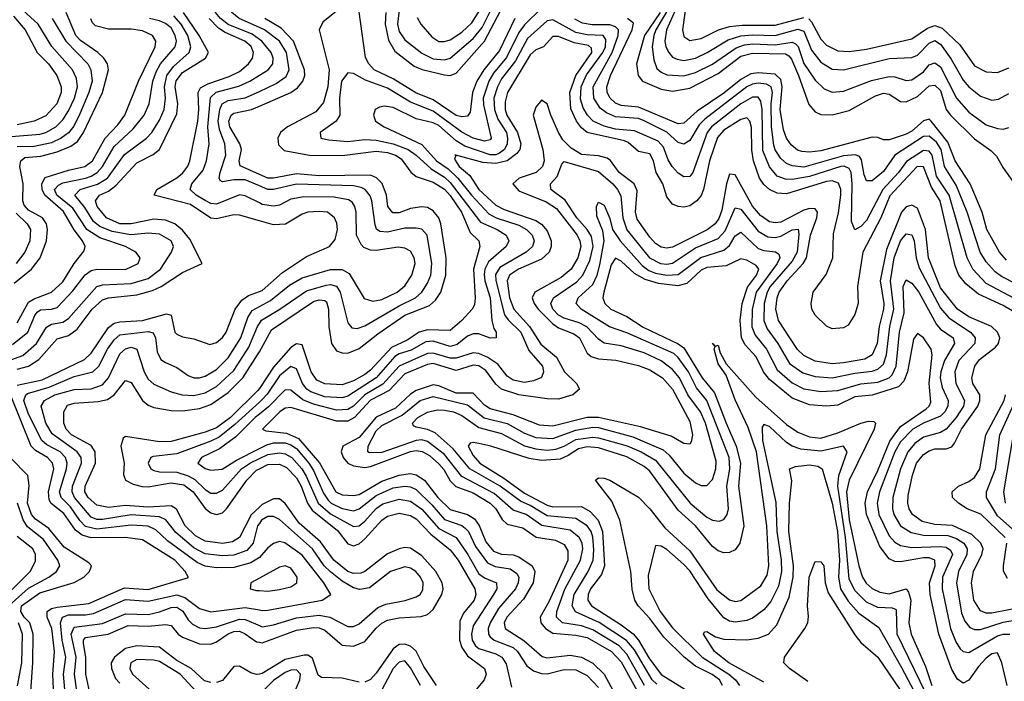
# Model space of a CAD drawing. Header units: inches. Extents: x 884549 to 1028252, y 526810 to 653624.
# Tile 368 of 656: x 909159 to 912614, y 614965 to 617285. Entities that reach past the tile are written whole.
import ezdxf

# ---------------------------------------------------------------- set-up
doc = ezdxf.new("R2010")
doc.units = ezdxf.units.IN
doc.header["$MEASUREMENT"] = 0
doc.layers.add('A9601', color=7, linetype='Continuous')
doc.layers.add('A9611', color=7, linetype='Continuous')

msp = doc.modelspace()

# ---------------------------------------------------------------- linework, layer by layer
at = {"layer": 'A9601', "color": 5}
for points, elevation in [([(910000, 617216.2), (909974.3, 617234.3), (909890, 617268.1), (909863.2, 617290), (909846.5, 617310), (909837.1, 617330), (909830.3, 617350), (909829.9, 617370), (909850, 617378.8), (909967.1, 617392.9), (910000, 617408.7)], 2760), ([(909130, 616876.2), (909230, 616884.4), (909250.4, 616890), (909286, 616910), (909310, 616933.9), (909330, 616965.3), (909351.7, 617010), (909361.6, 617050), (909358.7, 617078.7), (909344.4, 617110), (909271.9, 617191.9), (909224.2, 617270), (909114.5, 617370)], 2960), ([(910000, 617258), (909929.4, 617290), (909903.7, 617310), (909908.2, 617331.8), (910000, 617359.6)], 2740), ([(909127.5, 616092.5), (909170, 616108.1), (909218.3, 616150), (909252.6, 616207.4), (909270, 616217.1), (909310, 616224.9), (909330, 616237.8), (909430, 616349.4), (909450, 616356.1), (909550, 616360.6), (909610, 616377.6), (909652.8, 616410), (909691.4, 616470), (909698.5, 616490), (909690.9, 616510), (909650, 616533.4), (909610, 616537), (909548.9, 616531.1), (909482.8, 616542.8), (909439.8, 616559.8), (909417.8, 616577.8), (909387.1, 616627.1), (909352, 616670), (909371.2, 616690), (909431.6, 616708.4), (909466.4, 616730), (909527, 616813), (909603.4, 616870), (909622.7, 616890), (909650, 616932.8), (909666.3, 616970), (909670.2, 617009.8), (909667, 617050), (909674.9, 617090), (909698.3, 617121.7), (909753.5, 617170), (909759.9, 617190), (909749.2, 617230), (909725.3, 617270), (909699.2, 617299.2)], 2840), ([(909133.8, 616146.2), (909187.6, 616190), (909211.5, 616248.5), (909220.5, 616259.5), (909231.6, 616268.4), (909270, 616270.4), (909290, 616276.5), (909345.8, 616334.2), (909389.1, 616390.9), (909410, 616405.4), (909430, 616410.7), (909530, 616409.5), (909574.9, 616430), (909581.8, 616450), (909566.3, 616470), (909530.3, 616490.3), (909440.3, 616520.3), (909394.3, 616550), (909344.8, 616624.8), (909288.8, 616670), (909280.9, 616690), (909294.9, 616705.1), (909310, 616713.1), (909390, 616729.2), (909410, 616737.2), (909430.5, 616750), (909449.7, 616770), (909490, 616841), (909557.4, 616902.6), (909595.2, 616950), (909612.7, 616990), (909626, 617070), (909637.4, 617102.6), (909653.5, 617130), (909704.2, 617190), (909708.8, 617210), (909704.9, 617230), (909690, 617256.3), (909670, 617272.2), (909650, 617280.8), (909614.7, 617290)], 2860), ([(909137.5, 617297.5), (909177.9, 617250), (909220.6, 617170), (909259.8, 617130), (909289.6, 617090), (909304.4, 617050), (909304.2, 617030), (909289.2, 616990), (909250, 616948), (909210.2, 616929.8), (909150, 616916.2)], 2980), ([(909139, 616361), (909200.6, 616410), (909231.2, 616450), (909253.3, 616510), (909256.6, 616550), (909252.8, 616570), (909239.1, 616590), (909190, 616617.2), (909175.1, 616635.1), (909170.1, 616650.1), (909171.1, 616710), (909159.8, 616770), (909162.7, 616790), (909177.4, 616802.6), (909233, 616807), (909290, 616822.2), (909338.4, 616841.6), (909361.4, 616858.6), (909382.3, 616890), (909449.7, 617030), (909470.3, 617110), (909467.3, 617130), (909454.1, 617150), (909433, 617170), (909372.5, 617212.5), (909356.1, 617230), (909322.5, 617310)], 2920), ([(909150, 616059.8), (909190, 616070.5), (909226.3, 616093.7), (909290, 616165.9), (909330, 616178.1), (909360.3, 616199.7), (909413.6, 616270), (909450, 616302.4), (909470.2, 616309.8), (909570, 616320.9), (909624.7, 616335.3), (909655.2, 616350), (909730, 616399.1), (909799.5, 616430), (909755.6, 616515.6), (909730, 616547.3), (909703.7, 616570), (909670, 616582.8), (909630, 616586.3), (909550, 616569.2), (909509.9, 616570), (909462.9, 616590), (909430.9, 616630), (909424.6, 616650), (909439, 616670), (909470, 616683.9), (909496.3, 616703.7), (909570, 616783.4), (909627.2, 616812.8), (909650, 616830.6), (909710, 616955.4), (909714, 616990), (909704.4, 617050), (909708.5, 617071.5), (909730, 617099.6), (909811.2, 617150), (909821, 617170), (909789.2, 617230), (909734, 617310)], 2820), ([(909272.6, 617290), (909320.5, 617210), (909398.1, 617130), (909409, 617109), (909412.9, 617070), (909401.8, 617030), (909370, 616955.7), (909348.5, 616911.5), (909330, 616888), (909304.9, 616870), (909270, 616853.8), (909210, 616841.1), (909150, 616839.5)], 2940), ([(909150, 616222.5), (909190, 616294.3), (909210, 616307), (909269.9, 616330), (909310, 616365.8), (909349.5, 616430.5), (909385, 616475), (909388.6, 616490), (909379.4, 616510), (909350, 616548.9), (909312.8, 616612.8), (909246.7, 616670), (909238.2, 616690), (909236.8, 616710), (909248.5, 616731.5), (909330, 616758), (909388, 616770), (909413.8, 616790), (909458.3, 616870), (909503.7, 616916.3), (909527.4, 616950), (909575.8, 617070), (909634.2, 617190), (909636.3, 617210), (909624.6, 617230), (909590, 617246.6), (909550, 617252), (909470, 617251.9), (909424.3, 617264.3), (909414.1, 617274.1), (909408.5, 617288.5)], 2880), ([(910000, 616580), (909930, 616600.1), (909910, 616601), (909850, 616587.4), (909830, 616589.6), (909757.7, 616637.7), (909630.7, 616670), (909640.2, 616690), (909710, 616731.3), (909731.5, 616748.5), (909748.7, 616771.3), (909756, 616790), (909784.1, 616930), (909787.7, 616970), (909784.7, 617030), (909793.9, 617046.1), (909819.4, 617060.6), (909894.4, 617085.6), (909930, 617103.5), (909961.5, 617130), (909975.3, 617150), (909979.4, 617170), (909971.1, 617191.1), (909949.2, 617210), (909879.9, 617239.9), (909856.2, 617256.2), (909823.6, 617290)], 2780), ([(910000, 616642.6), (909950, 616667.1), (909930, 616671.4), (909850, 616639), (909830, 616640.4), (909810, 616650.8), (909777.8, 616670), (909756.6, 616690), (909762.4, 616710), (909802.2, 616757.8), (909814.7, 616790), (909823.7, 616850), (909819.5, 616910), (909827.9, 617012.1), (909848.4, 617031.6), (909928, 617052), (909965.9, 617070), (910000, 617091.1)], 2760), ([(910000, 616702.8), (909950, 616723.6), (909910, 616724.1), (909870, 616716.5), (909861.8, 616721.8), (909858.9, 616730), (909862.4, 616750), (909881.8, 616810), (909878.7, 616850), (909860.2, 616900.2), (909855.4, 616930), (909861.2, 616970), (909869.4, 616990), (909890, 617002), (909950, 617011), (910000, 617034)], 2740), ([(910000, 616742.9), (909932.9, 616772.9), (909928.9, 616790), (909937.3, 616830), (909930.8, 616850), (909896.7, 616910), (909892.6, 616930), (909900.4, 616950), (909910, 616957.9), (909972.5, 616970), (910000, 616982)], 2720), ([(909147, 616607), (909185.3, 616570), (909196.4, 616550), (909194, 616510), (909176.5, 616470), (909146.9, 616430)], 2940), ([(909150, 616004.1), (909237.6, 616022.4), (909386.4, 616093.6), (909410, 616116.2), (909470, 616205.5), (909490, 616220.8), (909510, 616226.1), (909590, 616230.5), (909674.3, 616254.3), (909690, 616249.2), (909703.8, 616190), (909710, 616182), (909730, 616173.5), (909770, 616166.5), (909825.8, 616145.8), (909850, 616153.4), (909870, 616170.8), (909883.2, 616190), (909915, 616270), (909938.4, 616301.6), (909962, 616318), (910000, 616331.9)], 2780), ([(910000, 615399.1), (909970, 615380.6), (909910, 615364.8), (909850, 615363.5), (909810, 615369.3), (909782.1, 615382.1), (909678.1, 615458.1), (909636.9, 615496.9), (909610, 615509.7), (909550, 615512.3), (909430, 615498.3), (909390, 615508.6), (909370, 615528.9), (909336.9, 615576.9), (909304.1, 615610), (909299.1, 615630), (909323.6, 615710), (909324.9, 615730), (909319.1, 615750), (909301.1, 615770), (909254.2, 615794.2), (909236.4, 615810), (909190, 615902.4), (909172.9, 615950), (909179.8, 615970), (909186, 615974), (909262.8, 615997.2), (909350, 616033.8), (909415.6, 616050), (909436.2, 616070), (909467.3, 616130), (909490, 616162.9), (909510, 616179.8), (909610, 616191.9), (909627.5, 616187.5), (909635.2, 616170), (909640.7, 616120.7), (909654.3, 616094.3), (909670, 616082.7), (909710, 616065.3), (909750, 616037.1), (909770, 616029.3), (909790, 616029.1), (909810, 616035.1), (909850, 616058.7), (909890, 616100.1), (909934.4, 616170), (909959, 616241), (909974.8, 616265.2), (910000, 616279.4)], 2760), ([(910000, 615519), (909993.9, 615510), (909978.2, 615450), (909956.3, 615423.7), (909910, 615407.3), (909870, 615405.1), (909810, 615412.4), (909770, 615433.8), (909706.6, 615486.6), (909671.1, 615531.1), (909650, 615541.9), (909550, 615549.1), (909450, 615533.1), (909430, 615533.2), (909410, 615541.2), (909351.7, 615610), (909342.4, 615630), (909344, 615650), (909375.7, 615730), (909374.6, 615750), (909360.6, 615770), (909272.7, 615832.7), (909250.8, 615870), (909233.7, 615930), (909245.7, 615950), (909282.5, 615970), (909350, 615988), (909410, 615990.6), (909450, 616005.3), (909470.5, 616029.5), (909510, 616113.3), (909530, 616131.1), (909550, 616136.7), (909570.1, 616130), (909595.6, 616050), (909610, 616024.9), (909630, 616007.4), (909690, 615980.7), (909729.3, 615969.3), (909770, 615968), (909810, 615976.5), (909850, 615998.9), (909910, 616054.7), (909962.9, 616137.1), (909993.8, 616210), (910000, 616219.8)], 2740), ([(910000, 615576.3), (909970.6, 615549.4), (909930, 615469.5), (909905.8, 615454.2), (909870, 615449), (909810, 615456.6), (909775.2, 615475.2), (909739.8, 615510), (909708.8, 615568.8), (909690, 615580.4), (909610, 615576.4), (909530, 615581.4), (909470, 615575.1), (909430, 615583.3), (909398.8, 615610), (909387.6, 615630), (909388.3, 615650), (909425, 615730), (909423.9, 615770), (909410, 615792), (909340.3, 615830), (909322.3, 615850), (909313.3, 615870), (909313.7, 615910), (909326.9, 615933.1), (909350, 615940.8), (909434, 615946), (909466.9, 615953.1), (909490.4, 615969.6), (909530, 616020.5), (909550, 616012.6), (909590, 615949.7), (909610, 615933.5), (909630, 615925.7), (909690, 615915.3), (909730, 615914.2), (909790, 615921.9), (909830, 615936.3), (909890, 615978.2), (909941.5, 616030), (909993.8, 616110), (910000, 616121.1)], 2720), ([(909281.2, 614861.2), (909275.7, 614990), (909281, 615070), (909271.1, 615150), (909255.4, 615190), (909255, 615210), (909270, 615220.4), (909290, 615225.1), (909401.4, 615238.6), (909526.9, 615293.1), (909610, 615286.6), (909750.9, 615329.1), (909739.9, 615350), (909703.8, 615390), (909590, 615461.4), (909530, 615469.3), (909410, 615468.8), (909378, 615478), (909354.8, 615494.8), (909314, 615554), (909268.9, 615588.9), (909262, 615602), (909260.4, 615630), (909278.2, 615710), (909273.7, 615730), (909256.3, 615750), (909214.1, 615774.1), (909199.1, 615790), (909126, 615970)], 2780), ([(910000, 615992.2), (909995.1, 615984.9), (909898.2, 615890), (909850, 615854.2), (909810, 615838.4), (909690, 615805.6), (909650, 615805), (909530, 615824.1), (909521.6, 615818.4), (909513.3, 615790), (909524.9, 615730), (909522.6, 615690), (909530.4, 615670), (909556.5, 615656.5), (909588.5, 615648.5), (909610, 615647.3), (909690, 615661.2), (909734.7, 615654.7), (909767.2, 615630), (909810, 615571.3), (909830, 615556.3), (909850, 615550.6), (909870, 615555.9), (909884.4, 615570), (909955.6, 615670), (909990, 615705.6), (910000, 615710.6)], 2680), ([(910000, 615944.1), (909914.1, 615865.9), (909858.3, 615821.7), (909830, 615806.9), (909710, 615762.9), (909626.7, 615753.3), (909618.7, 615750), (909609.9, 615730), (909619, 615710), (909630, 615704.6), (909650, 615699.3), (909710, 615698.3), (909750, 615686), (909773.3, 615673.3), (909810, 615637.7), (909830, 615624.6), (909850, 615624.6), (909870, 615635.6), (909937.7, 615710), (909968.5, 615731.5), (910000, 615746.5)], 2660), ([(910000, 615901.9), (909985, 615890), (909917.1, 615822.9), (909860.1, 615779.9), (909796.5, 615750), (909784.1, 615730), (909810, 615711.7), (909830, 615706.2), (909869.4, 615709.4), (909919.1, 615740.9), (910000, 615781.1)], 2640), ([(909197.6, 614930), (909205.4, 615030), (909205.8, 615130), (909194.8, 615170), (909174.9, 615190), (909162.7, 615210), (909164.6, 615230), (909230, 615275.2), (909350, 615312), (909383.8, 615330), (909404.3, 615350), (909411.3, 615370), (909401.2, 615381.2), (909315.2, 615435.2), (909260.9, 615500.9), (909213.9, 615533.9), (909200.2, 615550), (909185.8, 615590), (909192, 615652), (909187.2, 615687.2), (909128.1, 615748.1)], 2820), ([(909121, 615230), (909190, 615291.4), (909261.3, 615330), (909288.5, 615350), (909299.2, 615370), (909292.8, 615390), (909242, 615462), (909186.6, 615506.6), (909171, 615531), (909151.5, 615590)], 2840), ([(909115.3, 615270), (909195.5, 615350), (909213.9, 615386.1), (909214.8, 615410), (909205, 615430), (909150, 615473.6)], 2860), ([(910000, 615326.5), (909970.3, 615310), (909967.7, 615290), (909990, 615283.6), (910000, 615283.1)], 2780), ([(909322.5, 614882.5), (909312.2, 614990), (909320.2, 615050), (909307.6, 615110), (909301.6, 615170), (909309.4, 615190.6), (909330, 615197.8), (909390, 615198), (909417.4, 615202.6), (909530, 615252.5), (909610, 615245.9), (909710, 615268.6), (909738.8, 615258.8), (909790, 615220.4), (909830, 615208.3), (909950, 615224.2), (910000, 615215.6)], 2760), ([(909365.7, 614885.7), (909350.7, 614990), (909356.7, 615050), (909339.7, 615130), (909350, 615155.1), (909450, 615168.2), (909530, 615202.1), (909610, 615199.8), (909650, 615208.5), (909690, 615224), (909710, 615225.2), (909731.6, 615211.6), (909750, 615181), (909765.2, 615165.2), (909790, 615153.1), (909810, 615150.1), (909850, 615156.6), (909930, 615183), (909950, 615181.5), (910000, 615160.5)], 2740), ([(909150.8, 614949.2), (909166.5, 615030), (909169, 615130), (909154.5, 615170)], 2840), ([(909408.2, 614908.2), (909390.6, 614990), (909391, 615050), (909382.5, 615097.5), (909382.8, 615110), (909390, 615118.6), (909469.6, 615130.4), (909539.5, 615160.5), (909610, 615158.2), (909670, 615164.8), (909690, 615161.5), (909715.4, 615130), (909730, 615119.5), (909790, 615097), (909830, 615095.6), (909850, 615103.5), (909890, 615131.5), (909910, 615140.3), (909930, 615140.8), (909950, 615131.8), (909990, 615103.3), (910000, 615102)], 2720), ([(909830, 614960.8), (909807.4, 614967.4), (909761, 615010), (909710, 615038.2), (909650, 615084.8), (909570, 615089.4), (909530, 615080.5), (909491.3, 615050), (909479.8, 615030), (909481, 615010), (909495.1, 614975.1), (909510, 614958.2)], 2680), ([(909778.1, 614930), (909721.5, 614990), (909650, 615034.6), (909630, 615039.6), (909570, 615041.4), (909548.3, 615030), (909545.9, 615010), (909554.7, 614990), (909636.3, 614916.3)], 2660), ([(910000, 614990.8), (909990, 614988.9), (909970, 614995.4), (909930, 615018.7), (909910, 615017.4), (909870, 614968.6), (909850, 614961.3)], 2680)]:
    msp.add_lwpolyline(points, dxfattribs=dict(at, elevation=elevation))
at = {"layer": 'A9611', "color": 5}
for points, elevation in [([(910501, 617410), (910485.2, 617270), (910490, 617243.5), (910510, 617215.1), (910570, 617168.3), (910610, 617148.1), (910650, 617144.5), (910670, 617150.1), (910750, 617219.9), (910781.8, 617258.2), (910817.5, 617330)], 2740), ([(910553.3, 617293.3), (910566.2, 617270), (910604.8, 617224.8), (910630, 617208.9), (910650, 617208.4), (910670, 617215), (910710, 617241.1), (910745.9, 617274.1), (910818.3, 617390)], 2760), ([(911507.1, 617410), (911484.5, 617250), (911490, 617226.6), (911510, 617212.6), (911550, 617219.4), (911610.7, 617249.3), (911650, 617261), (911694, 617266), (911810, 617266.4), (911910, 617292.8)], 2780), ([(910990, 617325.2), (910930, 617267.7), (910910, 617240.1), (910867, 617153), (910822, 617098), (910805.3, 617070), (910784.7, 617010), (910786.3, 616986.3), (910812.8, 616870), (910810, 616864.6), (910790, 616859.1), (910750, 616870.4), (910710, 616891.1), (910610, 616964.6), (910530, 616996), (910450, 617045.6), (910372.9, 617072.9), (910330, 617096.1), (910310, 617098.6), (910288.4, 617070), (910281.4, 617010), (910282.8, 616950), (910269.3, 616930), (910213.8, 616890), (910215.8, 616870), (910243.5, 616863.5), (910310, 616858.3), (910370, 616865.5), (910410, 616863), (910470, 616850.5), (910522.5, 616830), (910550.5, 616810.5), (910602.2, 616762.2), (910650, 616733), (910670, 616714), (910775.6, 616575.6), (910834.8, 616550), (910866.4, 616530), (910875, 616510), (910866, 616490), (910803.7, 616436.3), (910790.8, 616410), (910788.4, 616391.6), (910790.7, 616370), (910810.2, 616310), (910815.6, 616230), (910822.4, 616202.4), (910831.2, 616190), (910831.3, 616170), (910810, 616168.5), (910770, 616183.8), (910750, 616184.1), (910730, 616175), (910694.2, 616145.8), (910670, 616139.5), (910610, 616157.7), (910584.4, 616155.6), (910533.1, 616126.9), (910490, 616113.6), (910475.5, 616104.5), (910410, 616029.5), (910310, 615964.7), (910290, 615959.1), (910230, 615963), (910180, 615980), (910165.9, 615990), (910151.7, 616010), (910130, 616061.5), (910110, 616068.6), (910070, 616036.5), (910027.7, 615972.3), (910010, 615953.2), (910000, 615944.1)], 2660), ([(910270, 617314.8), (910222.9, 617277.1), (910209.9, 617250.1), (910245.4, 617110), (910240.5, 617050), (910225.1, 616994.9), (910198.2, 616961.8), (910098.6, 616910), (910073.7, 616890), (910064.3, 616870), (910066.9, 616846.9), (910087.2, 616827.2), (910176, 616810), (910290, 616809.2), (910410, 616824.4), (910450, 616819.4), (910477.6, 616810), (910497.3, 616797.3), (910531.2, 616751.2), (910550, 616734.9), (910610, 616715.5), (910650, 616690.8), (910670, 616668.6), (910708.7, 616610), (910739.2, 616539.2), (910769.9, 616509.9), (910773.5, 616490), (910750.9, 616410), (910757.7, 616310), (910754.5, 616285.5), (910746.7, 616270), (910710.7, 616230), (910670, 616195.7), (910590, 616197.3), (910560.6, 616190), (910518.7, 616161.3), (910463.7, 616136.3), (910390, 616056.9), (910370, 616041.4), (910330, 616018.9), (910290, 616005.1), (910230, 616008), (910201.6, 616021.6), (910181.2, 616050), (910150, 616144.7), (910130, 616148.6), (910110, 616135.8), (910050, 616066.3), (910000, 615992.2)], 2680), ([(910895.9, 617290), (910842.2, 617177.8), (910788, 617110), (910762.7, 617070), (910748.2, 617030), (910739.4, 616960.6), (910730, 616947.6), (910710, 616944.4), (910690, 616949.8), (910610, 617004.2), (910549.2, 617029.2), (910470, 617077.4), (910402.8, 617110), (910384.3, 617130), (910372.7, 617152.7), (910350, 617313)], 2680), ([(910443.6, 617310), (910441.8, 617270), (910453.4, 617213.4), (910474.9, 617174.9), (910542.9, 617122.9), (910570.8, 617110.8), (910650, 617092.2), (910670, 617090.1), (910690, 617097.4), (910790, 617210), (910859.5, 617340.5)], 2720), ([(911439.5, 617330), (911391.5, 617250), (911383.8, 617230), (911378.9, 617190), (911384.1, 617144.1), (911394.7, 617114.7), (911410, 617100.8), (911430, 617091.7), (911490, 617089), (911530, 617100.6), (911590, 617129.6), (911672.9, 617187.1), (911702.7, 617197.3), (911730, 617200.2), (911810, 617197.7), (911870, 617206.1), (911880.8, 617200.8), (911890.9, 617190.9), (911910, 617132), (911950, 617073.5), (911982.3, 617042.3), (912010, 617031.3), (912050, 617035.1), (912148.3, 617071.7), (912210, 617086.3), (912230, 617084.7), (912270, 617071.8), (912290, 617074.5), (912330, 617102), (912350, 617126.5), (912370, 617133.8), (912390, 617120.1), (912446.5, 617010), (912490, 616961.6), (912550, 616916.2), (912590, 616903.6), (912610, 616902), (912630, 616906.7)], 2740), ([(911460, 617320), (911428.5, 617250), (911423.3, 617210), (911426.6, 617190), (911436.4, 617170), (911450, 617154.2), (911466.4, 617146.4), (911490, 617142.8), (911530, 617150.9), (911571.4, 617170), (911645.4, 617214.6), (911690, 617228.5), (911730, 617232.3), (911810, 617230.4), (911890, 617251.8), (911910, 617245.5), (911938, 617178), (911970, 617136.6), (912010, 617112.3), (912050, 617109), (912210, 617149.2), (912290, 617152.5), (912310, 617160.8), (912350, 617203.4), (912370, 617211.9), (912390, 617199.5), (912427.3, 617147.3), (912470, 617073), (912490, 617050.1), (912530, 617017.7), (912570, 617002.9), (912593.3, 617006.7), (912630, 617026.9)], 2760), ([(910000, 616982), (910110, 617029.8), (910134.2, 617045.8), (910153, 617070), (910159.1, 617090), (910158.2, 617110), (910119.7, 617210), (910076.2, 617256.2), (910018.9, 617290)], 2720), ([(912670, 616297.1), (912550, 616360.5), (912503.4, 616410), (912483.9, 616450), (912420.5, 616670), (912376.3, 616736.3), (912360.5, 616810), (912350, 616824.7), (912330, 616827.2), (912271.4, 616788.6), (912242.7, 616750), (912187.9, 616690), (912130, 616581.3), (912110, 616560.1), (912090, 616548.4), (912078.1, 616578.1), (912079.7, 616710), (912076.1, 616750), (912070, 616763.1), (912051.6, 616771.6), (912040.8, 616770), (911930, 616735.6), (911870, 616725), (911845.9, 616725.9), (911817, 616737), (911789.9, 616769.9), (911767.2, 616827.2), (911764, 616970), (911759.3, 616999.3), (911750, 617013.9), (911730, 617013.4), (911690, 616990.7), (911586.2, 616910), (911571.3, 616890), (911520.7, 616750), (911510, 616735.5), (911490, 616733.7), (911470, 616746.9), (911448.6, 616770), (911434.3, 616794.3), (911418.3, 616838.3), (911399, 616859), (911316, 616896), (911250, 616901.3), (911210, 616911.4), (911171.4, 616930), (911151.8, 616950), (911136.4, 616976.4), (911126.8, 617006.8), (911129.1, 617050), (911148, 617092), (911205.7, 617170), (911214, 617190), (911216, 617216), (911206.4, 617230), (911150, 617232.3), (911110, 617240.6), (911030, 617285), (911010, 617281.5), (910940.7, 617219.3), (910899, 617141), (910850, 617077.8), (910835.3, 617050), (910822.3, 617010), (910825.3, 616970), (910836.6, 616936.6), (910866.8, 616890), (910871.1, 616870), (910869.2, 616850), (910859.8, 616830), (910842.8, 616817.2), (910830, 616812), (910810, 616812), (910721.5, 616841.5), (910690, 616860.6), (910630, 616914.4), (910610, 616923.4), (910550, 616937.2), (910470, 616977.3), (910437.5, 616982.5), (910420.9, 616979.1), (910406.3, 616970), (910400.2, 616950), (910407.7, 616930), (910437.8, 616910), (910570, 616847.8), (910621, 616790), (910662.1, 616762.1), (910696.1, 616730), (910744.2, 616670), (910805.1, 616605.1), (910830.6, 616590.6), (910910, 616565), (910936.9, 616550), (910957.2, 616530), (910964.5, 616510), (910958.3, 616490), (910936.1, 616470), (910843.6, 616416.4), (910828.7, 616391.3), (910829.5, 616370.5), (910860.1, 616250), (910872.6, 616232.6), (910917.4, 616190), (910945.4, 616125.4), (910993.6, 616070), (910997.3, 616050), (910989.4, 616030.6), (910961.5, 616018.5), (910930, 616013.2), (910890, 616020.8), (910870, 616035.8), (910837.2, 616077.2), (910801.2, 616101.2), (910770, 616114.9), (910750, 616117.4), (910690, 616098.4), (910670, 616098.8), (910610, 616116.4), (910590, 616114.7), (910490.1, 616069.9), (910432.8, 616007.2), (910370.2, 615969.8), (910330, 615930.5), (910310, 615918.5), (910270, 615916.4), (910190, 615937.6), (910152, 615952), (910110, 615985.8), (910090, 615987.4), (910032.4, 615927.6), (910000, 615901.9)], 2640), ([(912710, 616330.8), (912604.6, 616384.6), (912581.6, 616401.6), (912550, 616436.1), (912529.8, 616470), (912483.6, 616610), (912445, 616705), (912403.7, 616770), (912392.5, 616830), (912375.7, 616855.7), (912350, 616876.5), (912330, 616875.6), (912230, 616810.1), (912190, 616753.2), (912150, 616720.1), (912130, 616720.2), (912121.7, 616741.7), (912113.5, 616793.5), (912105.4, 616805.4), (912091.6, 616811.6), (912050, 616807.6), (911910, 616768.6), (911870, 616772.7), (911850, 616781.1), (911830, 616798.8), (911810, 616828.6), (911805, 616845), (911797.4, 616910), (911796, 616990), (911800.4, 617030), (911796.5, 617050), (911779.4, 617059.4), (911750, 617062.2), (911730, 617059), (911710, 617049.4), (911563.5, 616936.5), (911543.6, 616916.4), (911510, 616861.3), (911490, 616849.4), (911470, 616854.7), (911430, 616890.8), (911350, 616930.7), (911330, 616938.6), (911250, 616944.3), (911218.3, 616958.3), (911195.3, 616975.3), (911173.8, 617010), (911171.8, 617050), (911238.5, 617170), (911259.5, 617230), (911260.4, 617250), (911250, 617260.7), (911230, 617266.9), (911167.2, 617267.2), (911133.6, 617273.6), (911107, 617287)], 2660), ([(912622.3, 616442.3), (912597.7, 616470), (912553.2, 616550), (912536.8, 616610), (912494.8, 616710), (912441.6, 616790), (912416, 616856), (912357.4, 616930), (912350, 616936.3), (912330, 616931), (912290, 616894.7), (912270, 616883.4), (912210, 616864.1), (912190, 616864.2), (912170, 616872.6), (912150, 616873.9), (911970, 616825.2), (911930, 616820.4), (911903.1, 616823.1), (911888.3, 616828.3), (911866.3, 616846.3), (911850.3, 616870.3), (911839.4, 616899.4), (911828, 616970), (911834.4, 617050), (911830, 617075.5), (911810, 617094.2), (911750, 617099.3), (911724.7, 617095.3), (911690, 617075.5), (911630, 617028), (911535.9, 616964.1), (911490, 616922.4), (911470, 616920.2), (911330, 616978.5), (911270, 616984.1), (911250, 616992.7), (911230.4, 617010), (911220.8, 617030), (911219.7, 617050), (911231.8, 617090), (911307.7, 617250), (911313.2, 617273.2), (911292.1, 617290)], 2680), ([(911406.1, 617310), (911352, 617230), (911323.5, 617130), (911329.4, 617090), (911344.8, 617070), (911410, 617041.5), (911450, 617034.3), (911510, 617045), (911610, 617096.6), (911690, 617156.9), (911730, 617168), (911845.9, 617165.9), (911858.4, 617158.4), (911867.2, 617147.2), (911891.5, 617090), (911927.7, 616987.7), (911950, 616961.7), (911970, 616952.8), (912010, 616951.9), (912070, 616967), (912161.7, 617018.3), (912190, 617028.2), (912210, 617024.7), (912250, 616998.2), (912270, 616997.5), (912310, 617016.2), (912350, 617053.8), (912370, 617056.2), (912390, 617036.5), (912409.9, 616970), (912424.9, 616950), (912510, 616867.7), (912567.1, 616827.1), (912586.9, 616806.9), (912610, 616766), (912658.3, 616698.3)], 2720), ([(911928.3, 617288.3), (911938, 617278), (911970, 617217.3), (911990, 617195.8), (912030, 617176.2), (912070, 617173.6), (912130, 617181.8), (912290, 617217.8), (912344.2, 617255.8), (912370, 617264.9), (912395.7, 617255.7), (912457.5, 617197.5), (912510, 617123.9), (912550, 617102.7), (912590, 617100.1), (912630, 617116.5)], 2780), ([(910000, 617034), (910059, 617061), (910094.3, 617085.7), (910104.9, 617110), (910095.6, 617170), (910070, 617210.2), (910017.5, 617250), (910000, 617258)], 2740), ([(910000, 617091.1), (910030.6, 617110), (910047.1, 617130), (910048.8, 617150), (910041.8, 617170), (910008.8, 617210), (910000, 617216.2)], 2760), ([(912681.4, 616241.4), (912610, 616282.9), (912523.4, 616323.4), (912479.5, 616359.5), (912454.1, 616390), (912441.9, 616421.9), (912389, 616650), (912358, 616698), (912330, 616769.7), (912307.8, 616770), (912212.5, 616667.5), (912181, 616590), (912118.1, 616470), (912099.1, 616350), (912100.8, 616290), (912090, 616251), (912066.1, 616213.9), (912050, 616204.3), (912010, 616201.1), (911990, 616210.2), (911950, 616249.4), (911939.1, 616270), (911936, 616290), (911943.4, 616330), (911988.5, 616391.5), (912012.9, 616450), (912014.8, 616534.8), (912031.9, 616608.1), (912039.9, 616670), (912039.9, 616690), (912031.9, 616711.9), (912010, 616719.7), (911990, 616717.9), (911850, 616674.2), (911817, 616677), (911790, 616689.8), (911770, 616707.8), (911755.5, 616730), (911734.3, 616790), (911728, 616828), (911727.3, 616907.3), (911720.5, 616930), (911710, 616941.6), (911690, 616935.8), (911630, 616898.5), (911607.3, 616872.7), (911579.4, 616790), (911558.4, 616690), (911550, 616669.1), (911535, 616650), (911510, 616632.6), (911490, 616628.2), (911470, 616630.1), (911450, 616638.7), (911430, 616664.7), (911415.7, 616710), (911392.4, 616750), (911383.1, 616790), (911370, 616814.4), (911330, 616822.6), (911294.5, 616854.5), (911281, 616861), (911150.2, 616890.2), (911130, 616906.4), (911112.8, 616930), (911093.3, 616973.3), (911089.5, 617030), (911110.9, 617090), (911166.4, 617170), (911165.7, 617185.7), (911154.6, 617194.6), (911104.1, 617204.1), (911050, 617226.2), (911030, 617225.9), (910996.9, 617190), (910970, 617179.6), (910950, 617162.6), (910870.2, 617030), (910862.7, 616997.3), (910862.1, 616970), (910867.8, 616950), (910906, 616890), (910917.5, 616850), (910914.4, 616830), (910903.9, 616816.1), (910869.2, 616790.8), (910830, 616780.5), (910784.2, 616784.2), (910689.5, 616810.5), (910686, 616810), (910688.8, 616808.8), (910684.2, 616795.8), (910701.4, 616770), (910738.4, 616738.4), (910770.4, 616690), (910830, 616635.5), (910859.4, 616619.4), (910970, 616581.5), (910990, 616568.4), (911010, 616545.3), (911024, 616510), (911023.9, 616490), (911016.4, 616470), (910990, 616445.5), (910909.7, 616410.3), (910878.1, 616390), (910869, 616370), (910878, 616310), (910893, 616270), (910948.4, 616210), (910987.8, 616147.8), (911042.1, 616102.1), (911070.8, 616050.8), (911112.7, 616010), (911123.5, 615990), (911099.8, 615970), (911050, 615954.5), (911010, 615955.4), (910910, 615970.4), (910849.2, 615989.2), (910830, 616007.2), (910794.7, 616054.7), (910770, 616071.3), (910750, 616074.3), (910690, 616055.4), (910610, 616079.4), (910590, 616075.8), (910510, 616043.7), (910455.3, 615984.7), (910389.4, 615950.6), (910333.7, 615890), (910310, 615877.1), (910270, 615877.3), (910110, 615925.2), (910090, 615922.6), (910071.7, 615910), (910010.9, 615850), (910023.1, 615843.1), (910095.4, 615835.4), (910136.9, 615816.9), (910210.9, 615730.9), (910268.5, 615630), (910290, 615618.7), (910330, 615616.7), (910350, 615620.8), (910430, 615666.8), (910490, 615688.2), (910530, 615694), (910550, 615689.5), (910579.6, 615670), (910626.4, 615610), (910670, 615567.3), (910730, 615550.2), (910754.8, 615534.8), (910771.3, 615511.3), (910794.2, 615454.2), (910822.1, 615422.1), (910850, 615410.7), (910890, 615408.8), (910910, 615401.9), (910957.6, 615370), (910966.9, 615350), (910961.3, 615310), (910927.1, 615252.9), (910868.2, 615190), (910859.5, 615170), (910862.5, 615150), (910928.3, 615108.3), (910992.8, 615052.8), (911010, 615047.5), (911090, 615056.9), (911130, 615050.4), (911170, 615029.4), (911210.1, 614990.1), (911296.5, 614830)], 2620), ([(912690, 615227.8), (912570, 615204.4), (912550, 615203.9), (912530, 615212.7), (912507.4, 615250), (912499.3, 615310), (912506.1, 615350), (912535.1, 615410), (912539.3, 615430), (912531.8, 615450), (912499.8, 615479.8), (912431.9, 615511.9), (912370, 615515.2), (912325.8, 615525.8), (912291.9, 615550), (912279.9, 615570), (912275.4, 615590), (912277, 615617), (912291.8, 615688.2), (912306.4, 615730), (912330, 615761), (912350, 615773.8), (912370, 615780.3), (912410, 615779.9), (912430, 615787.9), (912439.1, 615800.9), (912464.1, 615850), (912521.1, 615930), (912528.3, 615950), (912527.8, 615970), (912503.6, 616010), (912499.6, 616030), (912510.3, 616070), (912526.7, 616093.3), (912582.8, 616137.2), (912593.7, 616150), (912598.5, 616170), (912590.5, 616190), (912569.6, 616209.6), (912490, 616243.2), (912449.9, 616269.9), (912390, 616344.7), (912348.2, 616450), (912337.1, 616550), (912310, 616624.3), (912290, 616634.7), (912270, 616629.3), (912253.8, 616610), (912200.1, 616479.9), (912178.9, 616370), (912191.6, 616290), (912190.5, 616270), (912174.4, 616210), (912167.9, 616150), (912150.2, 616110), (912124.6, 616095.4), (912050, 616081.8), (912010, 616078.7), (911950, 616087.8), (911910, 616107.4), (911888.7, 616128.7), (911821.9, 616230), (911812.2, 616270), (911816.6, 616310), (911824.2, 616330), (911852.6, 616370), (911908.3, 616430), (911920.1, 616450), (911933.6, 616530), (911955.6, 616590), (911958.1, 616610), (911950, 616621.7), (911930, 616622.8), (911910, 616616.9), (911830, 616575.4), (911810, 616572.5), (911790, 616577), (911758.9, 616598.9), (911730, 616631.7), (911670, 616740.8), (911650, 616743.9), (911639.5, 616710), (911622.4, 616617.6), (911612, 616588), (911599.5, 616570), (911571.9, 616548.1), (911450, 616487.6), (911430, 616483.6), (911410, 616487.3), (911390, 616500.9), (911370, 616522.5), (911326.1, 616586.1), (911320.3, 616610), (911325.5, 616685.5), (911314.9, 616710), (911262.1, 616750), (911231.9, 616791.9), (911220, 616800), (911190, 616808.5), (911130, 616812.8), (911094.3, 616834.3), (911064.5, 616864.5), (911049.5, 616890), (911022.4, 616950), (911010, 616990.2), (910990, 617002.8), (910970, 616978.3), (910960.4, 616950), (910995.2, 616830), (910999.2, 616790), (910994, 616770), (910970.9, 616749.1), (910911.6, 616730), (910889.3, 616710), (910910, 616685.3), (911006.7, 616646.7), (911042.8, 616622.8), (911114.9, 616530), (911125, 616510), (911127.5, 616490), (911117.1, 616450), (911093.7, 616410), (911058.9, 616381.1), (910966.7, 616330), (910957.7, 616310), (910964.1, 616290), (910977.7, 616270), (911030, 616219), (911050, 616205), (911103.8, 616183.8), (911122.8, 616170), (911150, 616115.8), (911163.8, 616103.8), (911190, 616095.9), (911251.3, 616091.3), (911330, 616073.1), (911370, 616057.9), (911414.7, 616030), (911449.7, 615990), (911510, 615876.8), (911519.7, 615830), (911515.4, 615804.6), (911510, 615796.5), (911490, 615799.4), (911444.6, 615824.6), (911337.5, 615857.5), (911190, 615889.9), (911150, 615890), (911030, 615860.4), (910982.9, 615862.9), (910890, 615900.1), (910810, 615920.8), (910790, 615933.3), (910750, 615975.3), (910690, 615975.6), (910630, 616001.1), (910610, 616005.3), (910550, 615985.3), (910530, 615972.5), (910477.2, 615922.8), (910410, 615892), (910350, 615820.3), (910293.1, 615790), (910286.8, 615770), (910293.8, 615750), (910310.4, 615730.4), (910330, 615721.1), (910370, 615715), (910390, 615718.2), (910530, 615771.4), (910550, 615774.5), (910571.4, 615771.4), (910596.9, 615756.9), (910630, 615727.8), (910647.7, 615707.7), (910670, 615668.7), (910688.8, 615648.8), (910750, 615626.7), (910810, 615589.7), (910829.6, 615569.6), (910852.5, 615532.5), (910870, 615515.8), (910924, 615504), (910971.1, 615471.1), (911039.6, 615459.6), (911070, 615444.9), (911082.5, 615422.5), (911082, 615390), (911015.6, 615244.4), (910985.7, 615190), (910987.6, 615170), (911003.5, 615150), (911030, 615134.3), (911110, 615127.4), (911150, 615118.6), (911235.8, 615070), (911270, 615033.1), (911327.1, 614930)], 2580), ([(911351.5, 614950), (911290, 615060.1), (911262, 615090), (911170, 615145.8), (911130, 615159.7), (911063.7, 615170), (911042.8, 615190), (911044, 615210), (911071.8, 615288.2), (911127.3, 615390), (911134.7, 615430), (911132.5, 615450), (911122.5, 615470), (911090, 615495.7), (910991.2, 615511.2), (910936, 615550), (910890, 615565.6), (910824, 615624), (910710, 615683.5), (910650, 615760.2), (910590, 615806.2), (910570, 615811.7), (910550, 615810), (910430, 615767.1), (910386.2, 615766.2), (910380.5, 615770), (910381.8, 615790), (910410, 615843.8), (910430, 615862.7), (910501.2, 615898.8), (910563.8, 615950), (910610, 615963.7), (910730, 615935), (910789.1, 615889.1), (910870, 615869.4), (910930, 615835.6), (910970, 615820.4), (911030, 615816.8), (911110, 615846.2), (911170, 615856.7), (911190, 615855.1), (911310, 615822.2), (911417.4, 615777.4), (911438.5, 615758.5), (911490, 615695.1), (911530, 615661.3), (911550, 615651.3), (911570, 615651.5), (911590, 615672.8), (911602.3, 615710), (911603.1, 615736.9), (911565.3, 615870), (911547.7, 615910), (911503.7, 615970), (911474, 616030), (911450, 616058.9), (911409.6, 616089.6), (911350, 616117.6), (911270, 616141.2), (911210, 616151), (911190, 616164.5), (911148.8, 616208.8), (911122.2, 616222.2), (911070, 616238.5), (911050, 616249), (911029.7, 616270), (911022.9, 616290), (911032.3, 616310), (911113.6, 616366.4), (911135.4, 616390), (911159.4, 616440.6), (911171.6, 616490), (911165.5, 616525.5), (911150.2, 616550), (911114, 616590), (911072.6, 616652.6), (911023.2, 616690), (911021.2, 616710), (911044.7, 616735.3), (911061.7, 616778.3), (911070, 616787.5), (911190, 616753.5), (911239.9, 616710), (911257.2, 616690), (911267.8, 616667.8), (911275.8, 616590), (911288.9, 616548.9), (911368.4, 616450), (911407.3, 616430), (911430, 616427.7), (911450, 616431.4), (911530, 616485.3), (911610, 616517.7), (911634.7, 616545.3), (911670, 616626), (911690, 616620.6), (911750, 616543.9), (911784.2, 616524.2), (911810, 616521.7), (911830, 616525.9), (911870, 616548.3), (911890.6, 616550.6), (911893.2, 616533.2), (911887.1, 616470), (911870, 616438.1), (911792.6, 616350), (911781.4, 616330), (911771.3, 616290), (911770.3, 616230.3), (911781.7, 616201.7), (911819.2, 616150), (911859.9, 616079.9), (911906.9, 616046.9), (911950, 616033.7), (912010, 616029.8), (912090, 616046.3), (912150, 616052.7), (912170, 616059.9), (912190, 616077.9), (912200.7, 616110), (912212.1, 616210), (912226.1, 616270), (912214.9, 616370), (912228, 616450), (912250, 616509.6), (912270, 616534.3), (912290, 616531.4), (912297.6, 616510), (912304.4, 616450), (912315.1, 616415.1), (912390, 616273.7), (912419.3, 616239.3), (912495.8, 616190), (912511.7, 616170), (912510.1, 616150), (912454.1, 616090), (912439.9, 616050), (912444.4, 616010), (912473.8, 615950), (912471.1, 615930), (912445.1, 615890), (912410, 615849.9), (912390, 615838), (912330, 615821), (912300.5, 615799.5), (912275.5, 615770), (912250, 615710.6), (912222.8, 615610), (912221.2, 615570), (912225.9, 615550), (912250, 615510.5), (912287.5, 615487.5), (912330, 615477.3), (912416.3, 615476.3), (912446.4, 615466.4), (912471.8, 615450), (912484, 615430), (912482.7, 615410), (912452.9, 615350), (912445.9, 615310), (912464, 615204), (912476, 615176), (912493.6, 615153.6), (912510, 615146.9), (912530, 615147.2), (912610, 615172.4), (912650, 615179.1)], 2560), ([(910000, 616121.1), (910042.7, 616197.3), (910190, 616296.8), (910210, 616303.3), (910230, 616300.9), (910235.5, 616295.5), (910242.7, 616270), (910243.2, 616210), (910252.5, 616150), (910270, 616124.2), (910290, 616116.6), (910310, 616116.3), (910350, 616132), (910416, 616184), (910510.9, 616249.1), (910597.2, 616282.8), (910618.4, 616301.6), (910637.1, 616330), (910654.8, 616390), (910655, 616450), (910637.2, 616570), (910629.6, 616590), (910610, 616615.2), (910590, 616626.4), (910570, 616629.6), (910530, 616623.4), (910490, 616608.3), (910467.7, 616607.7), (910450.6, 616630.6), (910445.6, 616670), (910430.6, 616710.6), (910411.1, 616731.1), (910390, 616740.3), (910210, 616737.6), (910130, 616744.9), (910050, 616729.4), (910030, 616729.4), (910000, 616742.9)], 2720), ([(910000, 616219.8), (910007.8, 616232.2), (910071.6, 616270), (910164.9, 616335.1), (910234.4, 616354.4), (910250, 616356.6), (910270.4, 616350.4), (910282.9, 616330), (910310, 616222.7), (910324.7, 616204.7), (910342.6, 616202.6), (910370, 616211.3), (910490, 616282.3), (910547.5, 616310), (910570.3, 616330), (910590, 616361), (910601.1, 616390), (910605.3, 616430), (910589, 616530), (910570.5, 616550.5), (910550, 616554.5), (910510, 616554), (910450, 616540.1), (910422.5, 616542.5), (910411.2, 616551.2), (910405.7, 616565.7), (910395, 616650), (910388.2, 616668.2), (910371.1, 616690), (910357.4, 616697.4), (910330, 616702.9), (910130, 616708.5), (910050, 616689.9), (910030, 616690.4), (910000, 616702.8)], 2740), ([(910000, 616279.4), (910038.8, 616301.2), (910105.2, 616354.8), (910150, 616380.5), (910250, 616408.9), (910290, 616409), (910314.8, 616394.8), (910368.2, 616308.2), (910397.7, 616297.7), (910430, 616303.9), (910483, 616330), (910510, 616352.3), (910535, 616390), (910546.2, 616430), (910543.5, 616450), (910530, 616473.9), (910510, 616484), (910487.4, 616487.4), (910410, 616475.9), (910390, 616477.3), (910367, 616487), (910356.6, 616496.6), (910340.6, 616530), (910339.4, 616610), (910335.1, 616630), (910325, 616645), (910313.1, 616653.1), (910262.7, 616662.7), (910155.9, 616664.1), (910110, 616655.4), (910070, 616635), (910050, 616631.6), (910010, 616637.7), (910000, 616642.6)], 2760), ([(911394.8, 614954.8), (911378.3, 614970), (911316, 615076), (911288.4, 615108.4), (911192, 615172), (911109.2, 615209.2), (911097.7, 615230), (911104.4, 615270), (911154, 615350), (911171, 615390), (911174.1, 615425.9), (911170.4, 615470.4), (911164.6, 615490), (911150.6, 615510.6), (911110, 615536.5), (911010, 615545), (910950, 615581.7), (910916.7, 615596.7), (910844.5, 615650), (910738.1, 615710), (910680.2, 615780.2), (910616.4, 615836.4), (910590, 615848.6), (910550, 615856.8), (910540.9, 615860.9), (910537.7, 615870), (910556.1, 615890), (910590, 615909.3), (910623.3, 615916.7), (910650, 615916.1), (910681.7, 615910), (910710, 615897.8), (910770, 615855.5), (910850, 615834.4), (910930, 615791.5), (910970, 615780.1), (911010, 615776.3), (911040.4, 615779.6), (911070, 615790.2), (911110, 615813.5), (911170, 615821.4), (911190, 615819.5), (911290.4, 615790.4), (911339.2, 615770), (911390, 615740.9), (911511.3, 615590), (911570, 615541.2), (911590, 615530.6), (911613.1, 615526.9), (911630, 615533.1), (911641.1, 615550), (911646.4, 615570), (911640.9, 615650), (911651.3, 615710), (911648.7, 615750), (911570.6, 615950), (911534.4, 615994.4), (911505.6, 616050), (911470, 616100.9), (911454.2, 616114.2), (911290, 616187.7), (911228.8, 616208.8), (911128.6, 616270), (911111.5, 616290), (911119, 616310), (911170, 616356.2), (911185.2, 616390), (911194.4, 616425.6), (911209.6, 616510), (911204.7, 616544.7), (911184.2, 616595.8), (911182.8, 616630), (911190, 616646), (911210, 616635.5), (911230, 616588.7), (911239.5, 616550), (911265.9, 616510), (911343, 616423), (911366.3, 616406.3), (911390, 616396.5), (911430, 616388.9), (911470, 616392.1), (911548.7, 616451.3), (911630, 616476.7), (911650, 616493.9), (911670, 616527.6), (911690, 616540.1), (911750, 616482.7), (911770, 616475.4), (911811, 616471), (911822.6, 616462.6), (911826.3, 616450), (911816.6, 616430), (911743.2, 616330), (911729.2, 616269.2), (911728.6, 616208.6), (911739.2, 616179.2), (911779, 616130), (911817.4, 616057.4), (911870, 616012), (911910.9, 615990.9), (911970, 615981), (912030, 615985), (912110, 616008.1), (912170, 616014.3), (912209.9, 616030), (912220.3, 616039.7), (912235.1, 616070), (912246.2, 616190), (912262.7, 616257.3), (912259.4, 616350), (912270, 616373.5), (912290, 616361.2), (912314.1, 616330), (912376.1, 616216.1), (912390, 616200.6), (912435, 616170), (912439.4, 616150), (912404, 616090), (912390.8, 616050), (912389.1, 616030), (912395.7, 615995.7), (912416.6, 615950), (912416.3, 615930), (912405.3, 615910), (912390, 615895.2), (912330, 615870.7), (912292.8, 615850), (912250, 615804.6), (912230.4, 615770), (912175.7, 615630), (912168, 615590), (912174.3, 615550), (912210, 615475.7), (912230, 615453), (912250, 615440.9), (912290, 615434.2), (912390, 615438.2), (912410, 615435.3), (912425.6, 615425.6), (912432.1, 615410), (912397.6, 615330), (912396.1, 615290), (912425, 615150), (912443.4, 615103.4), (912459.3, 615079.3), (912470, 615069.2), (912490, 615066.2), (912590, 615124.4), (912610, 615130.3), (912633.2, 615130)], 2540), ([(910000, 616331.9), (910010, 616335.5), (910081.1, 616398.9), (910165.1, 616454.9), (910246.3, 616490), (910265.7, 616514.3), (910274.1, 616550), (910271.3, 616571.3), (910264, 616590), (910239.1, 616610), (910210, 616613.1), (910170, 616609.9), (910150, 616603), (910091.3, 616568.7), (910050, 616565.6), (910000, 616580)], 2780), ([(912624.6, 614950), (912605.7, 615030), (912590, 615064.5), (912570, 615061.1), (912550, 615046), (912523.3, 615016.7), (912490, 614969.3), (912470, 614959), (912450, 614973), (912430, 615007), (912384.7, 615130), (912354.3, 615270), (912351.8, 615310), (912371.6, 615370), (912369.7, 615389.7), (912350, 615398.3), (912330, 615398.6), (912250, 615384.2), (912230, 615385.9), (912210, 615394.7), (912177.8, 615437.8), (912130.3, 615550), (912126, 615590), (912133.4, 615630), (912170, 615704.1), (912212.3, 615807.7), (912250, 615859), (912339.5, 615920.5), (912350.5, 615930), (912356, 615944), (912349.8, 616010.2), (912360.4, 616110), (912356.9, 616130), (912330, 616169.2), (912310, 616184.7), (912295.5, 616164.5), (912274.9, 616050), (912261.9, 616018.1), (912242.4, 615997.6), (912150, 615968.4), (912090, 615962.4), (912030, 615934), (911990, 615929.5), (911930, 615934.8), (911870, 615958.7), (911790, 616023.4), (911769.6, 616050), (911743.5, 616103.5), (911705, 616145), (911692.1, 616170), (911687.5, 616230), (911694.3, 616290), (911712.8, 616347.2), (911745, 616390), (911753.1, 616410), (911742.8, 616422.8), (911710, 616441.6), (911690, 616446.6), (911638.3, 616421.7), (911570, 616415.8), (911550, 616407.3), (911499.4, 616360.6), (911468.5, 616351.5), (911400, 616360), (911354.3, 616374.3), (911315.8, 616395.8), (911270, 616438.6), (911250, 616449.5), (911234.2, 616425.8), (911208.2, 616330), (911205.7, 616310), (911211.9, 616290), (911232.8, 616270), (911290, 616244.6), (911347.1, 616207.1), (911470, 616148.9), (911490, 616135), (911554.2, 616030), (911597.4, 615977.4), (911637.6, 615870), (911673.4, 615790), (911688.2, 615730), (911680.9, 615650), (911699.5, 615510), (911686.3, 615450), (911670, 615426.6), (911650, 615416.4), (911630, 615415.5), (911610, 615422.8), (911590, 615438.2), (911529.9, 615509.9), (911470, 615565.9), (911370, 615701.9), (911350, 615718.6), (911290, 615752), (911190, 615783.6), (911150, 615787.3), (911120, 615780), (911083.4, 615756.6), (911055.3, 615744.7), (910990, 615739.6), (910946.6, 615746.6), (910812.7, 615790), (910770, 615799.4), (910750, 615803.2), (910740.1, 615799.9), (910732.3, 615790), (910750, 615757.3), (910773.5, 615730), (910858, 615678), (910930, 615625.1), (911010, 615582.6), (911030, 615576.7), (911130, 615577.9), (911160.7, 615560.7), (911188.8, 615530), (911203.6, 615490), (911211, 615370), (911200, 615340), (911162.2, 615290), (911153.7, 615270), (911152.8, 615250), (911165.7, 615230), (911270, 615163.5), (911311.5, 615131.5), (911330.8, 615110), (911367.1, 615047.1), (911410, 614989.2), (911508.1, 614928.1)], 2520), ([(911625.5, 614950), (911614.7, 614970), (911589.4, 614989.4), (911530, 615018.5), (911490.6, 615050), (911419.5, 615119.5), (911370, 615185.1), (911329.5, 615230), (911317.9, 615250), (911308.1, 615288.1), (911303, 615350), (911265.4, 615530), (911236.6, 615596.6), (911179.8, 615670), (911190, 615679.1), (911210, 615677.9), (911229.3, 615670.7), (911330, 615611.1), (911370, 615570.1), (911422.9, 615502.9), (911510, 615422.9), (911605.5, 615285.5), (911650, 615251.5), (911670, 615245.3), (911690, 615248.1), (911759.4, 615300.6), (911782.1, 615337.9), (911788.1, 615370), (911780.6, 615510), (911744.3, 615770), (911715.7, 615855.7), (911670, 615951.8), (911638.5, 616038.5), (911610, 616078.4), (911596.3, 616130), (911599.5, 616139.5), (911590, 616151), (911600.5, 616140.5), (911610, 616143.7), (911616.8, 616116.8), (911638.5, 616078.5), (911741.7, 615961.7), (911850, 615865.4), (911890, 615838.5), (911930, 615822.5), (911970, 615818.3), (912030, 615836.2), (912110.1, 615870.1), (912137.1, 615877.1), (912156.2, 615876.2), (912161.9, 615870), (912157.1, 615850), (912069.9, 615670.1), (912060.3, 615630), (912070, 615531.6), (912103.2, 615370), (912116.2, 615330), (912129.4, 615309.4), (912150, 615290.7), (912177.3, 615277.3), (912210, 615272.1), (912269.7, 615289.7), (912278.2, 615278.2), (912285.8, 615250), (912279, 615170), (912286.8, 615130), (912337.1, 615017.1), (912359.5, 614950)], 2480), ([(912616.7, 615470), (912531.4, 615551.4), (912483.9, 615570), (912453.4, 615590), (912432.7, 615610), (912431.6, 615630), (912452.9, 615650), (912490, 615665.6), (912510, 615679.7), (912527.8, 615710), (912549.1, 615830), (912613.5, 615950), (912618.8, 615970)], 2620), ([(912652.3, 615490), (912590, 615545.7), (912551.5, 615610), (912551.9, 615630), (912582.7, 615710), (912598.8, 615830), (912653.1, 615950)], 2640), ([(912359.9, 614879.9), (912237.8, 615130), (912235.7, 615215.7), (912222.2, 615222.2), (912170, 615224.3), (912130, 615242.6), (912090, 615283.4), (912070, 615324.6), (912056.9, 615470), (912030, 615650), (912033.2, 615686.8), (912062.7, 615770), (912050.2, 615790), (911970, 615771.9), (911899.6, 615779.6), (911870, 615789.4), (911850, 615802.8), (911790, 615858.8), (911770, 615866), (911764, 615856), (911765.4, 615810), (911812.6, 615592.6), (911815.7, 615490), (911830.5, 615390), (911832, 615350), (911821.6, 615298.4), (911794.6, 615245.4), (911770, 615216.1), (911730, 615186.2), (911710, 615178.6), (911670, 615173.2), (911650, 615176.3), (911630, 615188), (911574.9, 615254.9), (911510, 615352.2), (911490, 615374.4), (911430, 615427.6), (911410, 615439), (911390, 615442), (911364.1, 615335.9), (911367, 615290), (911406.2, 615210), (911450, 615153.3), (911554.1, 615050), (911647.9, 614990), (911670.6, 614970), (911684.3, 614950)], 2460), ([(912618.1, 615590), (912612.7, 615630), (912646.8, 615830)], 2660), ([(910000, 615781.1), (910025.9, 615794.1), (910050, 615801.6), (910090, 615801.7), (910110, 615794.9), (910130, 615781.1), (910173, 615730), (910190, 615704.5), (910225.1, 615625.1), (910240.9, 615600.9), (910252.1, 615590), (910290, 615571.5), (910330, 615562.6), (910350, 615569.9), (910410, 615617), (910470, 615644), (910510, 615649.5), (910530, 615646.7), (910550, 615637.3), (910604.6, 615584.6), (910650, 615532.5), (910710, 615511.5), (910722.6, 615502.6), (910733.4, 615490), (910758.4, 615438.4), (910800.2, 615380.2), (910827.8, 615367.8), (910880.1, 615360.1), (910903.5, 615343.5), (910909.9, 615329.9), (910908.1, 615310), (910899.1, 615290), (910839.3, 615220.7), (910810.4, 615170), (910803, 615150), (910803.4, 615130), (910810, 615121), (910824.2, 615110), (910890, 615083.9), (910905.7, 615070), (910939, 615019), (910961.6, 615001.6), (910990, 614992.1), (911010, 614991.7), (911070, 615006.6), (911110, 615004.9), (911150, 614985.2), (911190, 614943.5)], 2640), ([(910000, 615746.5), (910030, 615760.7), (910070, 615766.9), (910090, 615763.3), (910113.6, 615750), (910148.5, 615710), (910164.6, 615684.6), (910206.4, 615590), (910250, 615553), (910330, 615508), (910349.8, 615510.2), (910370, 615526.4), (910410, 615571.2), (910432.7, 615587.3), (910490, 615603.4), (910530, 615596.8), (910570, 615569.4), (910630, 615501.6), (910690, 615469.9), (910731.5, 615410), (910770, 615342.3), (910790, 615328.5), (910832.1, 615310), (910832.7, 615290), (910821.9, 615270), (910750, 615160.1), (910744.5, 615130), (910747.2, 615110), (910758.7, 615090), (910770, 615080.5), (910830, 615061.7), (910851.2, 615050), (910866, 615026), (910884.5, 614944.5)], 2660), ([(910000, 615710.6), (910030, 615725.5), (910070, 615727.1), (910095.3, 615715.3), (910130, 615678.8), (910146.4, 615650), (910168.6, 615590), (910185.5, 615565.5), (910274.1, 615494.1), (910310, 615447.7), (910330, 615440.2), (910350, 615447.3), (910370, 615464.4), (910429.9, 615530.1), (910450, 615544.4), (910490, 615555), (910530, 615547.1), (910550, 615534.7), (910601.4, 615481.4), (910670, 615425.7), (910697.8, 615390), (910755.6, 615290), (910759.6, 615270), (910753.9, 615250), (910716.2, 615203.8), (910703.4, 615176.6), (910702.1, 615110), (910710, 615084.1), (910730, 615054.9), (910789.9, 615010), (910795.8, 614990), (910788.4, 614970), (910734.6, 614905.4)], 2680), ([(911770, 614962.7), (911647.4, 615030), (911596.9, 615070), (911558, 615130), (911561.8, 615138.2), (911570, 615139.6), (911600.8, 615120.8), (911630, 615112.5), (911710, 615110.4), (911750, 615116.6), (911787, 615130), (911816.2, 615163.8), (911859.5, 615260.5), (911872.8, 615330), (911874, 615370), (911857.5, 615490), (911859.8, 615590), (911868, 615668), (911860.4, 615710), (911881.6, 615718.4), (911930, 615724.3), (911959.4, 615719.4), (911974.6, 615710), (912010, 615590.2), (912028.3, 615490), (912035.3, 615390), (912032.1, 615330), (912039.1, 615290), (912065.9, 615245.9), (912104, 615204), (912173.5, 615153.5), (912253.6, 615013.6), (912328.9, 614870)], 2440), ([(910000, 615102), (910010, 615100.6), (910130, 615144.1), (910190, 615153.9), (910210, 615152.4), (910230, 615144.6), (910290, 615091.8), (910330, 615088.4), (910370, 615104.7), (910410, 615152.1), (910430, 615169.5), (910450, 615179.5), (910490, 615188.3), (910567.7, 615192.3), (910590, 615199.4), (910610, 615216.6), (910640.5, 615270), (910644.4, 615290), (910641.1, 615310), (910618.8, 615350), (910570, 615405.7), (910530, 615432.1), (910510, 615434.8), (910490, 615430.3), (910450, 615412.4), (910370, 615350.8), (910355.5, 615344.5), (910330, 615342.8), (910310, 615350.4), (910261.6, 615390), (910214.5, 615454.5), (910139.3, 615519.3), (910090, 615588.3), (910070, 615604.7), (910050, 615605.5), (910010, 615585.5), (910000, 615576.3)], 2720), ([(910000, 615160.5), (910010, 615156.3), (910050, 615163.1), (910130, 615187.4), (910210, 615197.7), (910246.8, 615190), (910310, 615157.3), (910330, 615157.7), (910350, 615167.3), (910416.2, 615223.8), (910444.2, 615235.8), (910511.2, 615248.8), (910550, 615261.6), (910563.7, 615270), (910573.7, 615286.3), (910574.7, 615310), (910565.6, 615330), (910548.5, 615350), (910530, 615362.2), (910510, 615366.8), (910459.8, 615350), (910386.6, 615293.4), (910352.7, 615287.3), (910330, 615292.6), (910290, 615315.9), (910249, 615349), (910227.5, 615370), (910186, 615430), (910070, 615532.9), (910050, 615543.6), (910030, 615542.9), (910007.4, 615530), (910000, 615519)], 2740), ([(910000, 615215.6), (910010, 615213.8), (910030, 615214.9), (910220.5, 615250), (910250.5, 615269.5), (910226, 615310), (910150, 615407.5), (910089.6, 615450.4), (910070, 615455.3), (910050, 615448.9), (910030, 615433.3), (910000.5, 615399.5), (910000, 615399.1)], 2760), ([(912625.6, 615325.6), (912611.6, 615351.6), (912610.7, 615370.7), (912623.5, 615450)], 2620), ([(911924.9, 614964.9), (911860.7, 615010), (911840.5, 615030), (911842.2, 615050), (911914.5, 615150), (911924.5, 615170), (911927.3, 615192.7), (911923, 615230), (911929.6, 615330), (911950, 615385.3), (911970, 615383.7), (911980.2, 615370), (911985.8, 615310), (911995.6, 615275.6), (912090, 615128.6), (912110, 615101.2), (912170, 615050.1), (912250, 614932.8)], 2420), ([(910000, 615283.1), (910030, 615281.5), (910070, 615286.6), (910110, 615296.4), (910131.2, 615310), (910133, 615330), (910110, 615362.4), (910090, 615369.9), (910070, 615365.4), (910000, 615326.5)], 2780), ([(910621, 614950), (910577.3, 615017.3), (910550.5, 615070.5), (910530, 615088.6), (910510, 615096), (910490, 615094.3), (910470, 615079.3), (910410, 614993.6), (910390, 614971.8), (910370, 614961.8)], 2680), ([(910350, 614961.9), (910290, 614975.7), (910218.1, 614978.1), (910206.7, 614986.7), (910185.9, 615045.9), (910170, 615056.7), (910157.2, 615057.2), (910090, 615041.3), (910010, 614992.8), (910000, 614990.8)], 2680), ([(910565.6, 614950), (910530, 615012.8), (910510, 615036.7), (910490, 615032.9), (910470, 615010.1), (910430, 614935.6)], 2660), ([(910116.4, 614910), (910141.9, 614970), (910144.4, 614990), (910130, 615005.6), (910110, 615004.1), (910090, 614995.8), (910050, 614968.3), (910010, 614928.2)], 2660)]:
    msp.add_lwpolyline(points, dxfattribs=dict(at, elevation=elevation))

doc.saveas('drawing.dxf')
